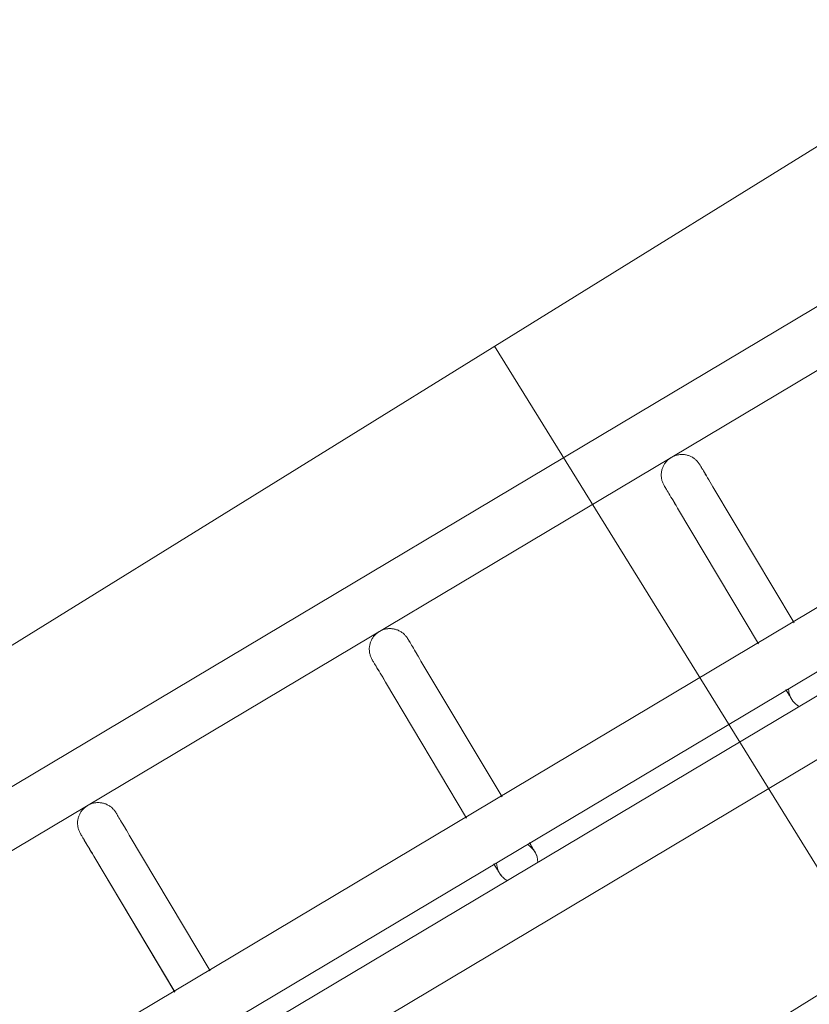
# Model space of a CAD drawing. Header units: metres. Extents: x 127444 to 127966, y 464485 to 464708.
# Tile 275 of 425: x 127922.831 to 127922.946, y 464649.316 to 464649.459. Entities that reach past the tile are written whole.
import ezdxf

# ---------------------------------------------------------------- set-up
doc = ezdxf.new("R2010")
doc.units = ezdxf.units.M
for name, color, linetype, lineweight in [('A-FLOR-HRAL', 11, 'Continuous', 9), ('B-WE-VH-VERHARDING_BETONSTRAATSTEEN-A-200', 8, 'Continuous', 9), ('S-BEAM', 12, 'Continuous', 9)]:
    doc.layers.add(name, color=color, linetype=linetype, lineweight=lineweight)

# ---------------------------------------------------------------- blocks, each defined once
blk = doc.blocks.new('34_22_B_BNP_Hekwerk_Integra_Schuin - Integra_Schuin_1000-4876941--2_00_00')
at = {"layer": 'A-FLOR-HRAL'}
for p, q in [((2736.98, 47.13), (-1956.09, 47.13)), ((-1956.09, 39.13), (2736.98, 39.13)), ((2736.97, 9.5), (-1956.09, 9.5)), ((-1956.09, 1.5), (2736.97, 1.5)), ((2736.97, -1.5), (-1956.09, -1.5)), ((-1956.09, -9.5), (2736.97, -9.5))]:
    blk.add_line(p, q, dxfattribs=at)
at = {"layer": 'S-BEAM'}
for p, q in [((-1594.06, 32.34), (-1594.06, 9.33)), ((-1594.06, 32.34), (-1594.06, 9.33)), ((-1594.06, 32.34), (-1594.06, 9.33)), ((-1594.06, 32.34), (-1594.06, 9.34)), ((-1588.06, 9.33), (-1588.06, 32.34)), ((-1588.06, 9.33), (-1588.06, 32.34)), ((-1588.06, 9.33), (-1588.06, 32.34)), ((-1588.06, 9.34), (-1588.06, 32.34)), ((-1544.66, 32.34), (-1544.66, 9.33)), ((-1544.66, 32.34), (-1544.66, 9.33)), ((-1544.66, 32.34), (-1544.66, 9.33)), ((-1544.66, 32.34), (-1544.66, 9.33)), ((-1538.66, 9.33), (-1538.66, 32.34)), ((-1538.66, 9.33), (-1538.66, 32.34)), ((-1538.66, 9.33), (-1538.66, 32.34)), ((-1538.66, 9.33), (-1538.66, 32.34)), ((-1495.22, 32.34), (-1495.22, 9.32)), ((-1495.22, 32.34), (-1495.22, 9.32)), ((-1495.22, 32.34), (-1495.22, 9.32)), ((-1495.22, 32.34), (-1495.22, 9.33)), ((-1489.22, 9.32), (-1489.22, 32.34)), ((-1489.22, 9.32), (-1489.22, 32.34)), ((-1489.22, 9.32), (-1489.22, 32.34)), ((-1489.22, 9.33), (-1489.22, 32.34))]:
    blk.add_line(p, q, dxfattribs=at)
at = {"layer": 'S-BEAM', "flags": 128}
for points in [[(-1594.06, 36.13), (-1594.06, 36.25), (-1594.05, 36.36), (-1594.04, 36.48), (-1594.02, 36.6), (-1594, 36.72), (-1593.97, 36.84), (-1593.94, 36.95), (-1593.91, 37.07), (-1593.87, 37.18), (-1593.82, 37.29), (-1593.77, 37.4), (-1593.72, 37.51), (-1593.66, 37.62), (-1593.6, 37.72), (-1593.53, 37.82), (-1593.47, 37.92), (-1593.39, 38.01), (-1593.31, 38.1), (-1593.23, 38.19), (-1593.15, 38.28), (-1593.06, 38.36), (-1592.97, 38.44), (-1592.88, 38.51), (-1592.78, 38.58), (-1592.68, 38.65), (-1592.58, 38.71), (-1592.47, 38.77), (-1592.37, 38.83), (-1592.26, 38.88), (-1592.15, 38.92), (-1592.03, 38.96), (-1591.92, 39), (-1591.8, 39.03), (-1591.69, 39.06), (-1591.57, 39.08), (-1591.45, 39.1), (-1591.33, 39.11), (-1591.21, 39.12), (-1591.09, 39.12), (-1590.97, 39.12), (-1590.85, 39.12), (-1590.73, 39.11), (-1590.61, 39.09), (-1590.49, 39.07), (-1590.38, 39.05), (-1590.26, 39.02), (-1590.15, 38.98), (-1590.03, 38.94), (-1589.92, 38.9), (-1589.81, 38.85), (-1589.7, 38.8), (-1589.6, 38.74), (-1589.49, 38.68), (-1589.39, 38.62), (-1589.29, 38.55), (-1589.2, 38.48), (-1589.11, 38.4), (-1589.02, 38.32), (-1588.93, 38.24), (-1588.85, 38.15), (-1588.77, 38.06), (-1588.69, 37.97), (-1588.62, 37.87), (-1588.55, 37.77), (-1588.49, 37.67), (-1588.43, 37.57), (-1588.37, 37.46), (-1588.32, 37.35), (-1588.27, 37.24), (-1588.23, 37.13), (-1588.19, 37.02), (-1588.16, 36.9), (-1588.13, 36.78), (-1588.11, 36.67), (-1588.09, 36.55), (-1588.07, 36.43), (-1588.06, 36.31), (-1588.06, 36.19), (-1588.06, 36.13)], [(-1594.02, 36.6), (-1594, 36.72), (-1593.97, 36.84), (-1593.94, 36.95), (-1593.91, 37.07), (-1593.87, 37.18), (-1593.82, 37.29), (-1593.77, 37.4), (-1593.72, 37.51), (-1593.66, 37.62), (-1593.6, 37.72), (-1593.53, 37.82), (-1593.47, 37.92), (-1593.39, 38.01), (-1593.31, 38.1), (-1593.23, 38.19), (-1593.15, 38.28), (-1593.06, 38.36), (-1592.97, 38.44), (-1592.88, 38.51), (-1592.78, 38.58), (-1592.68, 38.65), (-1592.58, 38.71), (-1592.47, 38.77), (-1592.37, 38.83), (-1592.26, 38.88), (-1592.15, 38.92), (-1592.03, 38.96), (-1591.92, 39), (-1591.8, 39.03), (-1591.69, 39.06), (-1591.57, 39.08), (-1591.45, 39.1), (-1591.33, 39.11), (-1591.21, 39.12), (-1591.09, 39.12), (-1590.97, 39.12), (-1590.85, 39.12), (-1590.73, 39.11), (-1590.61, 39.09), (-1590.49, 39.07), (-1590.38, 39.05), (-1590.26, 39.02), (-1590.15, 38.98), (-1590.03, 38.94), (-1589.92, 38.9), (-1589.81, 38.85), (-1589.7, 38.8), (-1589.6, 38.74), (-1589.49, 38.68), (-1589.39, 38.62), (-1589.29, 38.55), (-1589.2, 38.48), (-1589.11, 38.4), (-1589.02, 38.32), (-1588.93, 38.24), (-1588.85, 38.15), (-1588.77, 38.06), (-1588.69, 37.97), (-1588.62, 37.87), (-1588.55, 37.77), (-1588.49, 37.67), (-1588.43, 37.57), (-1588.37, 37.46), (-1588.32, 37.35), (-1588.27, 37.24), (-1588.23, 37.13), (-1588.19, 37.02), (-1588.16, 36.9), (-1588.13, 36.78), (-1588.11, 36.67), (-1588.09, 36.55), (-1588.07, 36.43), (-1588.06, 36.31), (-1588.06, 36.19), (-1588.06, 36.13)], [(-1544.66, 36.13), (-1544.66, 36.25), (-1544.65, 36.36), (-1544.64, 36.48), (-1544.62, 36.6), (-1544.6, 36.72), (-1544.57, 36.84), (-1544.54, 36.95), (-1544.51, 37.07), (-1544.47, 37.18), (-1544.42, 37.29), (-1544.37, 37.4), (-1544.32, 37.51), (-1544.26, 37.62), (-1544.2, 37.72), (-1544.14, 37.82), (-1544.07, 37.92), (-1543.99, 38.01), (-1543.91, 38.1), (-1543.83, 38.19), (-1543.75, 38.28), (-1543.66, 38.36), (-1543.57, 38.44), (-1543.48, 38.51), (-1543.38, 38.58), (-1543.28, 38.65), (-1543.18, 38.71), (-1543.07, 38.77), (-1542.97, 38.83), (-1542.86, 38.88), (-1542.75, 38.92), (-1542.63, 38.96), (-1542.52, 39), (-1542.4, 39.03), (-1542.29, 39.06), (-1542.17, 39.08), (-1542.05, 39.1), (-1541.93, 39.11), (-1541.81, 39.12), (-1541.69, 39.12), (-1541.57, 39.12), (-1541.45, 39.12), (-1541.33, 39.11), (-1541.21, 39.09), (-1541.1, 39.07), (-1540.98, 39.05), (-1540.86, 39.02), (-1540.75, 38.98), (-1540.63, 38.94), (-1540.52, 38.9), (-1540.41, 38.85), (-1540.3, 38.8), (-1540.2, 38.74), (-1540.09, 38.68), (-1539.99, 38.62), (-1539.89, 38.55), (-1539.8, 38.48), (-1539.71, 38.4), (-1539.62, 38.32), (-1539.53, 38.24), (-1539.45, 38.15), (-1539.37, 38.06), (-1539.29, 37.97), (-1539.22, 37.87), (-1539.15, 37.77), (-1539.09, 37.67), (-1539.03, 37.57), (-1538.97, 37.46), (-1538.92, 37.35), (-1538.88, 37.24), (-1538.83, 37.13), (-1538.79, 37.02), (-1538.76, 36.9), (-1538.73, 36.78), (-1538.71, 36.67), (-1538.69, 36.55), (-1538.67, 36.43), (-1538.66, 36.31), (-1538.66, 36.19), (-1538.66, 36.13)], [(-1544.62, 36.6), (-1544.6, 36.72), (-1544.57, 36.84), (-1544.54, 36.95), (-1544.51, 37.07), (-1544.47, 37.18), (-1544.42, 37.29), (-1544.37, 37.4), (-1544.32, 37.51), (-1544.26, 37.62), (-1544.2, 37.72), (-1544.14, 37.82), (-1544.07, 37.92), (-1543.99, 38.01), (-1543.91, 38.1), (-1543.83, 38.19), (-1543.75, 38.28), (-1543.66, 38.36), (-1543.57, 38.44), (-1543.48, 38.51), (-1543.38, 38.58), (-1543.28, 38.65), (-1543.18, 38.71), (-1543.07, 38.77), (-1542.97, 38.83), (-1542.86, 38.88), (-1542.75, 38.92), (-1542.63, 38.96), (-1542.52, 39), (-1542.4, 39.03), (-1542.29, 39.06), (-1542.17, 39.08), (-1542.05, 39.1), (-1541.93, 39.11), (-1541.81, 39.12), (-1541.69, 39.12), (-1541.57, 39.12), (-1541.45, 39.12), (-1541.33, 39.11), (-1541.21, 39.09), (-1541.1, 39.07), (-1540.98, 39.05), (-1540.86, 39.02), (-1540.75, 38.98), (-1540.63, 38.94), (-1540.52, 38.9), (-1540.41, 38.85), (-1540.3, 38.8), (-1540.2, 38.74), (-1540.09, 38.68), (-1539.99, 38.62), (-1539.89, 38.55), (-1539.8, 38.48), (-1539.71, 38.4), (-1539.62, 38.32), (-1539.53, 38.24), (-1539.45, 38.15), (-1539.37, 38.06), (-1539.29, 37.97), (-1539.22, 37.87), (-1539.15, 37.77), (-1539.09, 37.67), (-1539.03, 37.57), (-1538.97, 37.46), (-1538.92, 37.35), (-1538.88, 37.24), (-1538.83, 37.13), (-1538.79, 37.02), (-1538.76, 36.9), (-1538.73, 36.78), (-1538.71, 36.67), (-1538.69, 36.55), (-1538.67, 36.43), (-1538.66, 36.31), (-1538.66, 36.19), (-1538.66, 36.13)], [(-1495.22, 36.13), (-1495.22, 36.25), (-1495.21, 36.36), (-1495.2, 36.48), (-1495.18, 36.6), (-1495.16, 36.72), (-1495.13, 36.84), (-1495.1, 36.95), (-1495.07, 37.07), (-1495.03, 37.18), (-1494.98, 37.29), (-1494.93, 37.4), (-1494.88, 37.51), (-1494.82, 37.62), (-1494.76, 37.72), (-1494.7, 37.82), (-1494.63, 37.92), (-1494.55, 38.01), (-1494.48, 38.1), (-1494.4, 38.19), (-1494.31, 38.28), (-1494.22, 38.36), (-1494.13, 38.44), (-1494.04, 38.51), (-1493.94, 38.58), (-1493.84, 38.65), (-1493.74, 38.71), (-1493.63, 38.77), (-1493.53, 38.83), (-1493.42, 38.88), (-1493.31, 38.92), (-1493.2, 38.96), (-1493.08, 39), (-1492.97, 39.03), (-1492.85, 39.06), (-1492.73, 39.08), (-1492.61, 39.1), (-1492.49, 39.11), (-1492.37, 39.12), (-1492.25, 39.12), (-1492.13, 39.12), (-1492.01, 39.12), (-1491.89, 39.11), (-1491.77, 39.09), (-1491.66, 39.07), (-1491.54, 39.05), (-1491.42, 39.02), (-1491.31, 38.98), (-1491.19, 38.94), (-1491.08, 38.9), (-1490.97, 38.85), (-1490.86, 38.8), (-1490.76, 38.74), (-1490.65, 38.68), (-1490.55, 38.62), (-1490.46, 38.55), (-1490.36, 38.48), (-1490.27, 38.4), (-1490.18, 38.32), (-1490.09, 38.24), (-1490.01, 38.15), (-1489.93, 38.06), (-1489.85, 37.97), (-1489.78, 37.87), (-1489.71, 37.77), (-1489.65, 37.67), (-1489.59, 37.57), (-1489.53, 37.46), (-1489.48, 37.35), (-1489.44, 37.24), (-1489.39, 37.13), (-1489.36, 37.02), (-1489.32, 36.9), (-1489.29, 36.78), (-1489.27, 36.67), (-1489.25, 36.55), (-1489.24, 36.43), (-1489.23, 36.31), (-1489.22, 36.19), (-1489.22, 36.13)], [(-1495.18, 36.6), (-1495.16, 36.72), (-1495.13, 36.84), (-1495.1, 36.95), (-1495.07, 37.07), (-1495.03, 37.18), (-1494.98, 37.29), (-1494.93, 37.4), (-1494.88, 37.51), (-1494.82, 37.62), (-1494.76, 37.72), (-1494.7, 37.82), (-1494.63, 37.92), (-1494.55, 38.01), (-1494.48, 38.1), (-1494.4, 38.19), (-1494.31, 38.28), (-1494.22, 38.36), (-1494.13, 38.44), (-1494.04, 38.51), (-1493.94, 38.58), (-1493.84, 38.65), (-1493.74, 38.71), (-1493.63, 38.77), (-1493.53, 38.83), (-1493.42, 38.88), (-1493.31, 38.92), (-1493.2, 38.96), (-1493.08, 39), (-1492.97, 39.03), (-1492.85, 39.06), (-1492.73, 39.08), (-1492.61, 39.1), (-1492.49, 39.11), (-1492.37, 39.12), (-1492.25, 39.12), (-1492.13, 39.12), (-1492.01, 39.12), (-1491.89, 39.11), (-1491.77, 39.09), (-1491.66, 39.07), (-1491.54, 39.05), (-1491.42, 39.02), (-1491.31, 38.98), (-1491.19, 38.94), (-1491.08, 38.9), (-1490.97, 38.85), (-1490.86, 38.8), (-1490.76, 38.74), (-1490.65, 38.68), (-1490.55, 38.62), (-1490.46, 38.55), (-1490.36, 38.48), (-1490.27, 38.4), (-1490.18, 38.32), (-1490.09, 38.24), (-1490.01, 38.15), (-1489.93, 38.06), (-1489.85, 37.97), (-1489.78, 37.87), (-1489.71, 37.77), (-1489.65, 37.67), (-1489.59, 37.57), (-1489.53, 37.46), (-1489.48, 37.35), (-1489.44, 37.24), (-1489.39, 37.13), (-1489.36, 37.02), (-1489.32, 36.9), (-1489.29, 36.78), (-1489.27, 36.67), (-1489.25, 36.55), (-1489.24, 36.43), (-1489.23, 36.31), (-1489.22, 36.19), (-1489.22, 36.13)], [(-1594.06, 32.34), (-1594.06, 32.75), (-1594.06, 33.15), (-1594.06, 33.52), (-1594.06, 33.87), (-1594.06, 34.2), (-1594.06, 34.5), (-1594.06, 34.78), (-1594.06, 35.03), (-1594.06, 35.26), (-1594.06, 35.46), (-1594.06, 35.64), (-1594.06, 35.78), (-1594.06, 35.91), (-1594.06, 36), (-1594.06, 36.07), (-1594.06, 36.11), (-1594.06, 36.13)], [(-1594.06, 36.13), (-1594.06, 36.11), (-1594.06, 36.07), (-1594.06, 36), (-1594.06, 35.91), (-1594.06, 35.79), (-1594.06, 35.64), (-1594.06, 35.46), (-1594.06, 35.26), (-1594.06, 35.04), (-1594.06, 34.78), (-1594.06, 34.51), (-1594.06, 34.2), (-1594.06, 33.88), (-1594.06, 33.53), (-1594.06, 33.16), (-1594.06, 32.76), (-1594.06, 32.34), (-1594.06, 32.34)], [(-1588.06, 32.34), (-1588.06, 32.75), (-1588.06, 33.15), (-1588.06, 33.52), (-1588.06, 33.87), (-1588.06, 34.2), (-1588.06, 34.5), (-1588.06, 34.78), (-1588.06, 35.03), (-1588.06, 35.26), (-1588.06, 35.46), (-1588.06, 35.64), (-1588.06, 35.78), (-1588.06, 35.91), (-1588.06, 36), (-1588.06, 36.07), (-1588.06, 36.11), (-1588.06, 36.13)], [(-1588.06, 36.13), (-1588.06, 36.11), (-1588.06, 36.07), (-1588.06, 36), (-1588.06, 35.91), (-1588.06, 35.79), (-1588.06, 35.64), (-1588.06, 35.46), (-1588.06, 35.26), (-1588.06, 35.04), (-1588.06, 34.78), (-1588.06, 34.51), (-1588.06, 34.2), (-1588.06, 33.88), (-1588.06, 33.53), (-1588.06, 33.16), (-1588.06, 32.76), (-1588.06, 32.34), (-1588.06, 32.34)], [(-1588.06, 33.52), (-1588.06, 33.87), (-1588.06, 34.2), (-1588.06, 34.5), (-1588.06, 34.78), (-1588.06, 35.03), (-1588.06, 35.26), (-1588.06, 35.46), (-1588.06, 35.64), (-1588.06, 35.78), (-1588.06, 35.91), (-1588.06, 36), (-1588.06, 36.07), (-1588.06, 36.11), (-1588.06, 36.13)], [(-1588.06, 36.13), (-1588.06, 36.11), (-1588.06, 36.07), (-1588.06, 36), (-1588.06, 35.91), (-1588.06, 35.79), (-1588.06, 35.64), (-1588.06, 35.46), (-1588.06, 35.26), (-1588.06, 35.04), (-1588.06, 34.78), (-1588.06, 34.51), (-1588.06, 34.2), (-1588.06, 33.88), (-1588.06, 33.53)], [(-1544.66, 32.34), (-1544.66, 32.75), (-1544.66, 33.15), (-1544.66, 33.52), (-1544.66, 33.87), (-1544.66, 34.2), (-1544.66, 34.5), (-1544.66, 34.78), (-1544.66, 35.03), (-1544.66, 35.26), (-1544.66, 35.46), (-1544.66, 35.64), (-1544.66, 35.78), (-1544.66, 35.91), (-1544.66, 36), (-1544.66, 36.07), (-1544.66, 36.11), (-1544.66, 36.13)], [(-1544.66, 36.13), (-1544.66, 36.11), (-1544.66, 36.07), (-1544.66, 36), (-1544.66, 35.91), (-1544.66, 35.79), (-1544.66, 35.64), (-1544.66, 35.46), (-1544.66, 35.26), (-1544.66, 35.04), (-1544.66, 34.78), (-1544.66, 34.51), (-1544.66, 34.2), (-1544.66, 33.88), (-1544.66, 33.53), (-1544.66, 33.16), (-1544.66, 32.76), (-1544.66, 32.34), (-1544.66, 32.34)], [(-1538.66, 32.34), (-1538.66, 32.75), (-1538.66, 33.15), (-1538.66, 33.52), (-1538.66, 33.87), (-1538.66, 34.2), (-1538.66, 34.5), (-1538.66, 34.78), (-1538.66, 35.03), (-1538.66, 35.26), (-1538.66, 35.46), (-1538.66, 35.64), (-1538.66, 35.78), (-1538.66, 35.91), (-1538.66, 36), (-1538.66, 36.07), (-1538.66, 36.11), (-1538.66, 36.13)], [(-1538.66, 36.13), (-1538.66, 36.11), (-1538.66, 36.07), (-1538.66, 36), (-1538.66, 35.91), (-1538.66, 35.79), (-1538.66, 35.64), (-1538.66, 35.46), (-1538.66, 35.26), (-1538.66, 35.04), (-1538.66, 34.78), (-1538.66, 34.51), (-1538.66, 34.2), (-1538.66, 33.88), (-1538.66, 33.53), (-1538.66, 33.16), (-1538.66, 32.76), (-1538.66, 32.34), (-1538.66, 32.34)], [(-1538.66, 33.52), (-1538.66, 33.87), (-1538.66, 34.2), (-1538.66, 34.5), (-1538.66, 34.78), (-1538.66, 35.03), (-1538.66, 35.26), (-1538.66, 35.46), (-1538.66, 35.64), (-1538.66, 35.78), (-1538.66, 35.91), (-1538.66, 36), (-1538.66, 36.07), (-1538.66, 36.11), (-1538.66, 36.13)], [(-1538.66, 36.13), (-1538.66, 36.11), (-1538.66, 36.07), (-1538.66, 36), (-1538.66, 35.91), (-1538.66, 35.79), (-1538.66, 35.64), (-1538.66, 35.46), (-1538.66, 35.26), (-1538.66, 35.04), (-1538.66, 34.78), (-1538.66, 34.51), (-1538.66, 34.2), (-1538.66, 33.88), (-1538.66, 33.53)], [(-1495.22, 32.34), (-1495.22, 32.75), (-1495.22, 33.15), (-1495.22, 33.52), (-1495.22, 33.87), (-1495.22, 34.2), (-1495.22, 34.5), (-1495.22, 34.78), (-1495.22, 35.03), (-1495.22, 35.26), (-1495.22, 35.46), (-1495.22, 35.64), (-1495.22, 35.78), (-1495.22, 35.91), (-1495.22, 36), (-1495.22, 36.07), (-1495.22, 36.11), (-1495.22, 36.13)], [(-1495.22, 36.13), (-1495.22, 36.11), (-1495.22, 36.07), (-1495.22, 36), (-1495.22, 35.91), (-1495.22, 35.79), (-1495.22, 35.64), (-1495.22, 35.46), (-1495.22, 35.26), (-1495.22, 35.04), (-1495.22, 34.78), (-1495.22, 34.51), (-1495.22, 34.2), (-1495.22, 33.88), (-1495.22, 33.53), (-1495.22, 33.16), (-1495.22, 32.76), (-1495.22, 32.34), (-1495.22, 32.34)], [(-1489.22, 32.34), (-1489.22, 32.75), (-1489.22, 33.15), (-1489.22, 33.52), (-1489.22, 33.87), (-1489.22, 34.2), (-1489.22, 34.5), (-1489.22, 34.78), (-1489.22, 35.03), (-1489.22, 35.26), (-1489.22, 35.46), (-1489.22, 35.64), (-1489.22, 35.78), (-1489.22, 35.91), (-1489.22, 36), (-1489.22, 36.07), (-1489.22, 36.11), (-1489.22, 36.13)], [(-1489.22, 36.13), (-1489.22, 36.11), (-1489.22, 36.07), (-1489.22, 36), (-1489.22, 35.91), (-1489.22, 35.79), (-1489.22, 35.64), (-1489.22, 35.46), (-1489.22, 35.26), (-1489.22, 35.04), (-1489.22, 34.78), (-1489.22, 34.51), (-1489.22, 34.2), (-1489.22, 33.88), (-1489.22, 33.53), (-1489.22, 33.16), (-1489.22, 32.76), (-1489.22, 32.34), (-1489.22, 32.34)], [(-1489.22, 33.52), (-1489.22, 33.87), (-1489.22, 34.2), (-1489.22, 34.5), (-1489.22, 34.78), (-1489.22, 35.03), (-1489.22, 35.26), (-1489.22, 35.46), (-1489.22, 35.64), (-1489.22, 35.78), (-1489.22, 35.91), (-1489.22, 36), (-1489.22, 36.07), (-1489.22, 36.11), (-1489.22, 36.13)], [(-1489.22, 36.13), (-1489.22, 36.11), (-1489.22, 36.07), (-1489.22, 36), (-1489.22, 35.91), (-1489.22, 35.79), (-1489.22, 35.64), (-1489.22, 35.46), (-1489.22, 35.26), (-1489.22, 35.04), (-1489.22, 34.78), (-1489.22, 34.51), (-1489.22, 34.2), (-1489.22, 33.88), (-1489.22, 33.53)], [(-1594.06, 32.34), (-1594.06, 32.75), (-1594.06, 33.15), (-1594.06, 33.52), (-1594.06, 33.87), (-1594.06, 34.2)], [(-1594.06, 34.2), (-1594.06, 33.88), (-1594.06, 33.53), (-1594.06, 33.16), (-1594.06, 32.76), (-1594.06, 32.34), (-1594.06, 32.34)], [(-1544.66, 32.34), (-1544.66, 32.75), (-1544.66, 33.15), (-1544.66, 33.52), (-1544.66, 33.87), (-1544.66, 34.2)], [(-1544.66, 34.2), (-1544.66, 33.88), (-1544.66, 33.53), (-1544.66, 33.16), (-1544.66, 32.76), (-1544.66, 32.34), (-1544.66, 32.34)], [(-1495.22, 32.34), (-1495.22, 32.75), (-1495.22, 33.15), (-1495.22, 33.52), (-1495.22, 33.87), (-1495.22, 34.2)], [(-1495.22, 34.2), (-1495.22, 33.88), (-1495.22, 33.53), (-1495.22, 33.16), (-1495.22, 32.76), (-1495.22, 32.34), (-1495.22, 32.34)], [(-1544.66, 1.58), (-1544.66, 1.38), (-1544.66, 1.19), (-1544.66, 1.02), (-1544.66, 0.86), (-1544.66, 0.71), (-1544.66, 0.58), (-1544.66, 0.46), (-1544.66, 0.35), (-1544.66, 0.26), (-1544.66, 0.18), (-1544.66, 0.12), (-1544.66, 0.07), (-1544.66, 0.03), (-1544.66, 0.01), (-1544.66, 0)], [(-1544.66, 1.58), (-1544.66, 1.38), (-1544.66, 1.19), (-1544.66, 1.02), (-1544.66, 0.86), (-1544.66, 0.71), (-1544.66, 0.58), (-1544.66, 0.46), (-1544.66, 0.35), (-1544.66, 0.26), (-1544.66, 0.18), (-1544.66, 0.12), (-1544.66, 0.07), (-1544.66, 0.03), (-1544.66, 0.01), (-1544.66, 0)], [(-1544.66, 0), (-1544.66, 0.01), (-1544.66, 0.03), (-1544.66, 0.06), (-1544.66, 0.11), (-1544.66, 0.18), (-1544.66, 0.26), (-1544.66, 0.35), (-1544.66, 0.46), (-1544.66, 0.58), (-1544.66, 0.71), (-1544.66, 0.86), (-1544.66, 1.02), (-1544.66, 1.19), (-1544.66, 1.37), (-1544.66, 1.57)], [(-1544.66, 0), (-1544.66, 0.01), (-1544.66, 0.03), (-1544.66, 0.06), (-1544.66, 0.11), (-1544.66, 0.18), (-1544.66, 0.26), (-1544.66, 0.35), (-1544.66, 0.46), (-1544.66, 0.58), (-1544.66, 0.71), (-1544.66, 0.86), (-1544.66, 1.02), (-1544.66, 1.19), (-1544.66, 1.37), (-1544.66, 1.57)], [(-1538.66, 1.58), (-1538.66, 1.38), (-1538.66, 1.19), (-1538.66, 1.02), (-1538.66, 0.86), (-1538.66, 0.71), (-1538.66, 0.58), (-1538.66, 0.46), (-1538.66, 0.35), (-1538.66, 0.26), (-1538.66, 0.18), (-1538.66, 0.12), (-1538.66, 0.07), (-1538.66, 0.03), (-1538.66, 0.01), (-1538.66, 0)], [(-1538.66, 1.58), (-1538.66, 1.38), (-1538.66, 1.19), (-1538.66, 1.02), (-1538.66, 0.86), (-1538.66, 0.71), (-1538.66, 0.58), (-1538.66, 0.46), (-1538.66, 0.35), (-1538.66, 0.26), (-1538.66, 0.18), (-1538.66, 0.12), (-1538.66, 0.07), (-1538.66, 0.03), (-1538.66, 0.01), (-1538.66, 0)], [(-1538.66, 0), (-1538.66, 0.01), (-1538.66, 0.03), (-1538.66, 0.06), (-1538.66, 0.11), (-1538.66, 0.18), (-1538.66, 0.26), (-1538.66, 0.35), (-1538.66, 0.46), (-1538.66, 0.58), (-1538.66, 0.71), (-1538.66, 0.86), (-1538.66, 1.02), (-1538.66, 1.19), (-1538.66, 1.37), (-1538.66, 1.57)], [(-1538.66, 0), (-1538.66, 0.01), (-1538.66, 0.03), (-1538.66, 0.06), (-1538.66, 0.11), (-1538.66, 0.18), (-1538.66, 0.26), (-1538.66, 0.35), (-1538.66, 0.46), (-1538.66, 0.58), (-1538.66, 0.71), (-1538.66, 0.86), (-1538.66, 1.02), (-1538.66, 1.19), (-1538.66, 1.37), (-1538.66, 1.57)], [(-1495.22, 1.58), (-1495.22, 1.38), (-1495.22, 1.19), (-1495.22, 1.02), (-1495.22, 0.86), (-1495.22, 0.71), (-1495.22, 0.58), (-1495.22, 0.46), (-1495.22, 0.35), (-1495.22, 0.26), (-1495.22, 0.18), (-1495.22, 0.12), (-1495.22, 0.07), (-1495.22, 0.03), (-1495.22, 0.01), (-1495.22, 0)], [(-1495.22, 1.58), (-1495.22, 1.38), (-1495.22, 1.19), (-1495.22, 1.02), (-1495.22, 0.86), (-1495.22, 0.71), (-1495.22, 0.58), (-1495.22, 0.46), (-1495.22, 0.35), (-1495.22, 0.26), (-1495.22, 0.18), (-1495.22, 0.12), (-1495.22, 0.07), (-1495.22, 0.03), (-1495.22, 0.01), (-1495.22, 0)], [(-1495.22, 0), (-1495.22, 0.01), (-1495.22, 0.03), (-1495.22, 0.06), (-1495.22, 0.11), (-1495.22, 0.18), (-1495.22, 0.26), (-1495.22, 0.35), (-1495.22, 0.46), (-1495.22, 0.58), (-1495.22, 0.71), (-1495.22, 0.86), (-1495.22, 1.02), (-1495.22, 1.19), (-1495.22, 1.37), (-1495.22, 1.57)], [(-1495.22, 0), (-1495.22, 0.01), (-1495.22, 0.03), (-1495.22, 0.06), (-1495.22, 0.11), (-1495.22, 0.18), (-1495.22, 0.26), (-1495.22, 0.35), (-1495.22, 0.46), (-1495.22, 0.58), (-1495.22, 0.71), (-1495.22, 0.86), (-1495.22, 1.02), (-1495.22, 1.19), (-1495.22, 1.37), (-1495.22, 1.57)], [(-1544.61, -0.54), (-1544.63, -0.42), (-1544.64, -0.3), (-1544.65, -0.18), (-1544.66, -0.06), (-1544.66, 0)], [(-1544.61, -0.54), (-1544.63, -0.42), (-1544.64, -0.3), (-1544.65, -0.18), (-1544.66, -0.06), (-1544.66, 0)], [(-1538.66, 0), (-1538.66, -0.12), (-1538.67, -0.24), (-1538.68, -0.36), (-1538.7, -0.48), (-1538.72, -0.6)], [(-1538.66, 0), (-1538.66, -0.12), (-1538.67, -0.24), (-1538.68, -0.36), (-1538.7, -0.48), (-1538.72, -0.6)], [(-1495.17, -0.54), (-1495.19, -0.42), (-1495.21, -0.3), (-1495.21, -0.18), (-1495.22, -0.06), (-1495.22, 0)], [(-1495.17, -0.54), (-1495.19, -0.42), (-1495.21, -0.3), (-1495.21, -0.18), (-1495.22, -0.06), (-1495.22, 0)], [(-1544.23, -1.55), (-1544.29, -1.44), (-1544.35, -1.34), (-1544.4, -1.23)], [(-1544.23, -1.55), (-1544.29, -1.44), (-1544.35, -1.34), (-1544.4, -1.23)], [(-1494.79, -1.55), (-1494.85, -1.44), (-1494.91, -1.34), (-1494.96, -1.23)], [(-1494.79, -1.55), (-1494.85, -1.44), (-1494.91, -1.34), (-1494.96, -1.23)]]:
    blk.add_lwpolyline(points, dxfattribs=at)
at = {"layer": 'S-BEAM'}
for centre, start, end in [((-1541.66, 0), 150, 180), ((-1541.66, 0), 0, 30), ((-1492.22, 0), 150, 180), ((-1541.66, 0), 165, 180), ((-1541.66, 0), 180, 210), ((-1541.66, 0), 180, 195), ((-1541.66, 0), 330, 0), ((-1541.66, 0), 0, 15), ((-1541.66, 0), 345, 0), ((-1492.22, 0), 165, 180), ((-1492.22, 0), 180, 210), ((-1492.22, 0), 180, 195)]:
    blk.add_arc(centre, 3, start, end, dxfattribs=at)

msp = doc.modelspace()

# ---------------------------------------------------------------- hatches: boundary and pattern name
at = {"layer": 'B-WE-VH-VERHARDING_BETONSTRAATSTEEN-A-200'}
h = msp.add_hatch(dxfattribs=at)
h.set_pattern_fill('AVH-BSS_KEIFORMAAT_ELLEBOOG-SO', color=256, angle=1, pattern_type=2)
h.set_pattern_definition([(31.81611, (127908.58607, 464613.06392), (0.03386772, 0.14457862), [0.315, -0.105]), (301.81611, (127908.47536, 464613.24236), (0.03386772, 0.14457862), [0.315, -0.105])])
h.paths.add_polyline_path([(127940.57923, 464651.66311), (127937.65926, 464649.92134), (127938.01786, 464649.32017), (127940.93783, 464651.06194)], flags=16)
h.paths.add_polyline_path([(127944.2228, 464653.02142), (127943.8642, 464653.62259), (127940.94423, 464651.88083), (127941.30283, 464651.27966)], flags=16)
edge = h.paths.add_edge_path(flags=16)
edge.add_arc((127917.88105, 464700.47107), 0.4, 30.8149, 210.8149)
edge.add_line((127917.53752, 464700.26616), (127921.37951, 464693.82496))
edge.add_arc((127921.72304, 464694.02987), 0.4, 210.8149, 390.8149)
edge.add_line((127922.06657, 464694.23477), (127918.22458, 464700.67597))
edge = h.paths.add_edge_path()
edge.add_line((127929.24995, 464697.53579), (127928.80329, 464697.26935))
edge.add_line((127928.80329, 464697.26935), (127928.62665, 464697.56548))
edge.add_line((127928.62665, 464697.56548), (127924.41416, 464695.05272))
edge.add_line((127924.41416, 464695.05272), (127919.91876, 464702.589))
edge.add_arc((127922.49521, 464704.12585), 3, 146.6578, 210.81611, ccw=False)
edge.add_line((127919.989, 464705.77476), (127913.63025, 464701.98178))
edge.add_arc((127913.33915, 464701.57526), 0.5, 30.8162, 54.3942, ccw=False)
edge.add_line((127913.76856, 464701.8314), (127919.60859, 464692.04091))
edge.add_arc((127919.17411, 464691.7839), 0.50481, -52.9525, 30.6058, ccw=False)
edge.add_line((127919.47824, 464691.381), (127915.65218, 464689.09885))
edge.add_line((127915.65218, 464689.09885), (127916.2004, 464688.17979))
edge.add_line((127916.2004, 464688.17979), (127915.59923, 464687.82119))
edge.add_line((127915.59923, 464687.82119), (127915.05101, 464688.74026))
edge.add_line((127915.05101, 464688.74026), (127913.20424, 464687.63872))
edge.add_line((127913.20424, 464687.63872), (127914.89256, 464684.76207))
edge.add_line((127914.89256, 464684.76207), (127915.59184, 464684.79392))
edge.add_line((127915.59184, 464684.79392), (127915.63332, 464683.88302))
edge.add_line((127915.63332, 464683.88302), (127917.341, 464684.90122))
edge.add_line((127917.341, 464684.90122), (127916.77749, 464685.84591))
edge.add_line((127916.77749, 464685.84591), (127917.37866, 464686.20451))
edge.add_line((127917.37866, 464686.20451), (127918.50568, 464684.31512))
edge.add_line((127918.50568, 464684.31512), (127917.90451, 464683.95652))
edge.add_line((127917.90451, 464683.95652), (127919.08277, 464681.98124))
edge.add_line((127919.08277, 464681.98124), (127919.68394, 464682.33984))
edge.add_line((127919.68394, 464682.33984), (127921.4257, 464679.41987))
edge.add_line((127921.4257, 464679.41987), (127920.82453, 464679.06127))
edge.add_line((127920.82453, 464679.06127), (127922.00279, 464677.08599))
edge.add_line((127922.00279, 464677.08599), (127922.60396, 464677.44459))
edge.add_line((127922.60396, 464677.44459), (127923.73098, 464675.5552))
edge.add_line((127923.73098, 464675.5552), (127923.12981, 464675.1966))
edge.add_line((127923.12981, 464675.1966), (127924.61544, 464672.70603))
edge.add_line((127924.61544, 464672.70603), (127925.21661, 464673.06463))
edge.add_line((127925.21661, 464673.06463), (127926.34363, 464671.17523))
edge.add_line((127926.34363, 464671.17523), (127927.82926, 464668.68467))
edge.add_line((127927.82926, 464668.68467), (127928.95628, 464666.79527))
edge.add_line((127928.95628, 464666.79527), (127930.44191, 464664.30471))
edge.add_line((127930.44191, 464664.30471), (127931.56893, 464662.41531))
edge.add_line((127931.56893, 464662.41531), (127930.96776, 464662.05671))
edge.add_line((127930.96776, 464662.05671), (127932.45339, 464659.56615))
edge.add_line((127932.45339, 464659.56615), (127933.05456, 464659.92475))
edge.add_line((127933.05456, 464659.92475), (127934.18159, 464658.03535))
edge.add_line((127934.18159, 464658.03535), (127933.58041, 464657.67675))
edge.add_line((127933.58041, 464657.67675), (127933.90059, 464657.13999))
edge.add_line((127933.90059, 464657.13999), (127935.47222, 464658.07747))
edge.add_line((127935.47222, 464658.07747), (127936.59925, 464656.18808))
edge.add_line((127936.59925, 464656.18808), (127934.70986, 464655.06105))
edge.add_line((127934.70986, 464655.06105), (127933.96704, 464656.30634))
edge.add_line((127933.96704, 464656.30634), (127931.26177, 464654.69264))
edge.add_line((127931.26177, 464654.69264), (127931.62037, 464654.09147))
edge.add_line((127931.62037, 464654.09147), (127931.0192, 464653.73287))
edge.add_line((127931.0192, 464653.73287), (127930.66068, 464654.33409))
edge.add_line((127930.66068, 464654.33409), (127926.95213, 464652.12194))
edge.add_line((127926.95213, 464652.12194), (127930.18506, 464645.46298))
edge.add_line((127930.18506, 464645.46298), (127936.19927, 464649.05046))
edge.add_line((127936.19927, 464649.05046), (127936.55787, 464648.44929))
edge.add_line((127936.55787, 464648.44929), (127921.0133, 464639.17694))
edge.add_line((127921.0133, 464639.17694), (127920.84681, 464639.45605))
edge.add_line((127920.84681, 464639.45605), (127918.35625, 464637.97043))
edge.add_line((127918.35625, 464637.97043), (127918.90695, 464637.0472))
edge.add_line((127918.90695, 464637.0472), (127917.01756, 464635.92018))
edge.add_line((127917.01756, 464635.92018), (127916.46685, 464636.8434))
edge.add_line((127916.46685, 464636.8434), (127913.97628, 464635.35778))
edge.add_line((127913.97628, 464635.35778), (127914.14278, 464635.07866))
edge.add_line((127914.14278, 464635.07866), (127912.25338, 464633.95164))
edge.add_line((127912.25338, 464633.95164), (127915.11458, 464629.155))
edge.add_line((127915.11458, 464629.155), (127902.72187, 464621.76273))
edge.add_line((127902.72187, 464621.76273), (127903.5901, 464620.30719))
edge.add_line((127903.5901, 464620.30719), (127904.08821, 464620.60432))
edge.add_line((127904.08821, 464620.60432), (127904.44681, 464620.00315))
edge.add_line((127904.44681, 464620.00315), (127903.9487, 464619.70602))
edge.add_line((127903.9487, 464619.70602), (127905.69046, 464616.78605))
edge.add_line((127905.69046, 464616.78605), (127906.18858, 464617.08317))
edge.add_line((127906.18858, 464617.08317), (127906.54718, 464616.482))
edge.add_line((127906.54718, 464616.482), (127906.04906, 464616.18488))
edge.add_line((127906.04906, 464616.18488), (127907.79083, 464613.2649))
edge.add_line((127907.79083, 464613.2649), (127908.28894, 464613.56203))
edge.add_line((127908.28894, 464613.56203), (127908.58607, 464613.06392))
edge.add_line((127908.58607, 464613.06392), (127911.67781, 464614.90814))
edge.add_line((127911.67781, 464614.90814), (127911.38068, 464615.40625))
edge.add_line((127911.38068, 464615.40625), (127922.07294, 464621.78419))
edge.add_line((127922.07294, 464621.78419), (127922.37006, 464621.28608))
edge.add_line((127922.37006, 464621.28608), (127924.86063, 464622.7717))
edge.add_line((127924.86063, 464622.7717), (127924.5635, 464623.26982))
edge.add_line((127924.5635, 464623.26982), (127926.4529, 464624.39684))
edge.add_line((127926.4529, 464624.39684), (127926.75002, 464623.89873))
edge.add_line((127926.75002, 464623.89873), (127929.24059, 464625.38436))
edge.add_line((127929.24059, 464625.38436), (127928.94347, 464625.88247))
edge.add_line((127928.94347, 464625.88247), (127930.83286, 464627.00949))
edge.add_line((127930.83286, 464627.00949), (127931.12999, 464626.51138))
edge.add_line((127931.12999, 464626.51138), (127933.62055, 464627.99701))
edge.add_line((127933.62055, 464627.99701), (127933.32343, 464628.49512))
edge.add_line((127933.32343, 464628.49512), (127935.21282, 464629.62214))
edge.add_line((127935.21282, 464629.62214), (127935.50995, 464629.12403))
edge.add_line((127935.50995, 464629.12403), (127938.00051, 464630.60966))
edge.add_line((127938.00051, 464630.60966), (127937.96978, 464630.66119))
edge.add_line((127937.96978, 464630.66119), (127938.61389, 464631.0454))
edge.add_line((127938.61389, 464631.0454), (127938.3475, 464631.49198))
edge.add_line((127938.3475, 464631.49198), (127938.94867, 464631.85058))
edge.add_line((127938.94867, 464631.85058), (127939.21506, 464631.404))
edge.add_line((127939.21506, 464631.404), (127942.99385, 464633.65805))
edge.add_line((127942.99385, 464633.65805), (127942.72746, 464634.10463))
edge.add_line((127942.72746, 464634.10463), (127943.32863, 464634.46323))
edge.add_line((127943.32863, 464634.46323), (127943.59502, 464634.01665))
edge.add_line((127943.59502, 464634.01665), (127947.37381, 464636.2707))
edge.add_line((127947.37381, 464636.2707), (127947.10742, 464636.71728))
edge.add_line((127947.10742, 464636.71728), (127947.70859, 464637.07588))
edge.add_line((127947.70859, 464637.07588), (127947.97498, 464636.6293))
edge.add_line((127947.97498, 464636.6293), (127951.75377, 464638.88335))
edge.add_line((127951.75377, 464638.88335), (127951.48738, 464639.32993))
edge.add_line((127951.48738, 464639.32993), (127952.08855, 464639.68853))
edge.add_line((127952.08855, 464639.68853), (127952.35494, 464639.24195))
edge.add_line((127952.35494, 464639.24195), (127956.13373, 464641.496))
edge.add_line((127956.13373, 464641.496), (127955.86734, 464641.94258))
edge.add_line((127955.86734, 464641.94258), (127956.46851, 464642.30118))
edge.add_line((127956.46851, 464642.30118), (127956.7349, 464641.8546))
edge.add_line((127956.7349, 464641.8546), (127960.51369, 464644.10865))
edge.add_line((127960.51369, 464644.10865), (127960.2473, 464644.55523))
edge.add_line((127960.2473, 464644.55523), (127960.69389, 464644.82162))
edge.add_line((127960.69389, 464644.82162), (127959.27999, 464647.19196))
edge.add_line((127959.27999, 464647.19196), (127958.8334, 464646.92557))
edge.add_line((127958.8334, 464646.92557), (127958.47477, 464647.52678))
edge.add_line((127958.47477, 464647.52678), (127958.92142, 464647.79309))
edge.add_line((127958.92142, 464647.79309), (127958.87527, 464647.87041))
edge.add_line((127958.87527, 464647.87041), (127958.83663, 464647.84737))
edge.add_line((127958.83663, 464647.84737), (127958.29873, 464648.74912))
edge.add_line((127958.29873, 464648.74912), (127958.3374, 464648.77219))
edge.add_line((127958.3374, 464648.77219), (127958.29125, 464648.84946))
edge.add_line((127958.29125, 464648.84946), (127957.84469, 464648.58308))
edge.add_line((127957.84469, 464648.58308), (127957.48609, 464649.18425))
edge.add_line((127957.48609, 464649.18425), (127957.93268, 464649.45064))
edge.add_line((127957.93268, 464649.45064), (127955.52494, 464653.48708))
edge.add_line((127955.52494, 464653.48708), (127955.07836, 464653.22069))
edge.add_line((127955.07836, 464653.22069), (127954.71976, 464653.82186))
edge.add_line((127954.71976, 464653.82186), (127955.16635, 464654.08825))
edge.add_line((127955.16635, 464654.08825), (127952.76374, 464658.1161))
edge.add_line((127952.76374, 464658.1161), (127952.31714, 464657.8497))
edge.add_line((127952.31714, 464657.8497), (127951.95854, 464658.45088))
edge.add_line((127951.95854, 464658.45088), (127952.40514, 464658.71727))
edge.add_line((127952.40514, 464658.71727), (127950.1511, 464662.49607))
edge.add_line((127950.1511, 464662.49607), (127949.70449, 464662.22967))
edge.add_line((127949.70449, 464662.22967), (127949.34589, 464662.83084))
edge.add_line((127949.34589, 464662.83084), (127949.79248, 464663.09722))
edge.add_line((127949.79248, 464663.09722), (127947.53848, 464666.87604))
edge.add_line((127947.53848, 464666.87604), (127947.09184, 464666.60963))
edge.add_line((127947.09184, 464666.60963), (127946.73324, 464667.2108))
edge.add_line((127946.73324, 464667.2108), (127947.17983, 464667.47719))
edge.add_line((127947.17983, 464667.47719), (127944.92584, 464671.25601))
edge.add_line((127944.92584, 464671.25601), (127944.47919, 464670.98959))
edge.add_line((127944.47919, 464670.98959), (127944.12059, 464671.59076))
edge.add_line((127944.12059, 464671.59076), (127944.56722, 464671.85717))
edge.add_line((127944.56722, 464671.85717), (127942.31317, 464675.63596))
edge.add_line((127942.31317, 464675.63596), (127941.86654, 464675.36955))
edge.add_line((127941.86654, 464675.36955), (127941.50794, 464675.97072))
edge.add_line((127941.50794, 464675.97072), (127941.9546, 464676.23715))
edge.add_line((127941.9546, 464676.23715), (127939.7005, 464680.01591))
edge.add_line((127939.7005, 464680.01591), (127939.25413, 464679.74965))
edge.add_line((127939.25413, 464679.74965), (127938.89514, 464680.35059))
edge.add_line((127938.89514, 464680.35059), (127939.34202, 464680.61716))
edge.add_line((127939.34202, 464680.61716), (127937.08788, 464684.39589))
edge.add_line((127937.08788, 464684.39589), (127936.64124, 464684.12947))
edge.add_line((127936.64124, 464684.12947), (127936.28264, 464684.73064))
edge.add_line((127936.28264, 464684.73064), (127936.7293, 464684.99708))
edge.add_line((127936.7293, 464684.99708), (127934.47522, 464688.77585))
edge.add_line((127934.47522, 464688.77585), (127934.02859, 464688.50943))
edge.add_line((127934.02859, 464688.50943), (127933.66999, 464689.1106))
edge.add_line((127933.66999, 464689.1106), (127934.11664, 464689.37703))
edge.add_line((127934.11664, 464689.37703), (127931.8626, 464693.15582))
edge.add_line((127931.8626, 464693.15582), (127931.41594, 464692.88939))
edge.add_line((127931.41594, 464692.88939), (127931.05734, 464693.49056))
edge.add_line((127931.05734, 464693.49056), (127931.504, 464693.75699))
edge.add_line((127931.504, 464693.75699), (127929.24995, 464697.53579))
h.paths.add_polyline_path([(127958.14957, 464648.76494), (127958.25263, 464648.82642), (127958.88274, 464647.77007), (127958.77968, 464647.7086)], flags=17)
h = msp.add_hatch(dxfattribs=at)
h.set_pattern_fill('AVH-BSS_KEIFORMAAT_ELLEBOOG-SO', color=256, angle=1, pattern_type=2)
h.set_pattern_definition([(1, (2e-09, 52.72539), (0.103151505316, 0.106816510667), [0.315, -0.105]), (271, (-0.00367, 52.93536), (0.103151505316, 0.106816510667), [0.315, -0.105])])
h.paths.add_polyline_path([(127936.64375, 464648.50051), (127936.28515, 464649.10169), (127925.97936, 464642.95427), (127922.55986, 464648.68687), (127922.86045, 464648.86617), (127922.50185, 464649.46734), (127917.3531, 464646.39611), (127917.30336, 464647.21519), (127916.60409, 464647.18334), (127916.70418, 464644.98562), (127917.40346, 464645.01746), (127917.37714, 464645.59537), (127918.05108, 464645.99738), (127921.47058, 464640.26478), (127920.6547, 464639.77811), (127921.0133, 464639.17694)], flags=17)
h.paths.add_polyline_path([(127906.47784, 464630.50653), (127906.11925, 464631.1077), (127904.22985, 464629.98067), (127904.58845, 464629.3795)], flags=16)
h.paths.add_polyline_path([(127914.14278, 464635.07866), (127913.78418, 464635.67983), (127911.89478, 464634.55281), (127912.25338, 464633.95164)], flags=17)
h.paths.add_polyline_path([(127936.64375, 464648.50051), (127936.28515, 464649.10169), (127925.97936, 464642.95427), (127922.55986, 464648.68687), (127922.86045, 464648.86617), (127922.50185, 464649.46734), (127917.3531, 464646.39611), (127917.30336, 464647.21519), (127916.60409, 464647.18334), (127916.70418, 464644.98562), (127917.40346, 464645.01746), (127917.37714, 464645.59537), (127918.05108, 464645.99738), (127921.47058, 464640.26478), (127920.6547, 464639.77811), (127921.0133, 464639.17694)], flags=17)
edge = h.paths.add_edge_path(flags=16)
edge.add_arc((127906.61302, 464696.42456), 0.40001, 2.991, 182.2395)
edge.add_line((127906.21332, 464696.40893), (127906.72019, 464685.30208))
edge.add_arc((127907.11886, 464685.34036), 0.4005, 185.4842, 359.7384)
edge.add_line((127907.51936, 464685.33853), (127907.01249, 464696.44544))
edge = h.paths.add_edge_path()
edge.add_line((127915.6825, 464667.41804), (127916.38177, 464667.44989))
edge.add_line((127916.38177, 464667.44989), (127916.21855, 464671.03351))
edge.add_line((127916.21855, 464671.03351), (127915.51928, 464671.00166))
edge.add_line((127915.51928, 464671.00166), (127915.41918, 464673.19938))
edge.add_line((127915.41918, 464673.19938), (127916.11846, 464673.23123))
edge.add_line((127916.11846, 464673.23123), (127915.98254, 464676.21547))
edge.add_line((127915.98254, 464676.21547), (127915.28327, 464676.18363))
edge.add_line((127915.28327, 464676.18363), (127915.12857, 464679.58011))
edge.add_line((127915.12857, 464679.58011), (127915.82785, 464679.61195))
edge.add_line((127915.82785, 464679.61195), (127915.69193, 464682.5962))
edge.add_line((127915.69193, 464682.5962), (127914.99266, 464682.56435))
edge.add_line((127914.99266, 464682.56435), (127914.89029, 464684.81202))
edge.add_line((127914.89029, 464684.81202), (127913.20424, 464687.63872))
edge.add_line((127913.20424, 464687.63872), (127910.65997, 464686.12114))
edge.add_arc((127910.40161, 464686.54922), 0.50001, 182.6082, 301.1127, ccw=False)
edge.add_line((127909.90212, 464686.52647), (127909.31543, 464699.40799))
edge.add_line((127909.31543, 464699.40799), (127903.79014, 464696.11216))
edge.add_line((127903.79014, 464696.11216), (127904.50289, 464680.46465))
edge.add_line((127904.50289, 464680.46465), (127899.60241, 464680.24141))
edge.add_line((127899.60241, 464680.24141), (127899.92236, 464673.19029))
edge.add_line((127899.92236, 464673.19029), (127899.34297, 464673.1639))
edge.add_line((127899.34297, 464673.1639), (127899.50737, 464669.58033))
edge.add_line((127899.50737, 464669.58033), (127900.08677, 464669.60672))
edge.add_line((127900.08677, 464669.60672), (127900.18686, 464667.409))
edge.add_line((127900.18686, 464667.409), (127899.60746, 464667.38261))
edge.add_line((127899.60746, 464667.38261), (127899.77068, 464663.79899))
edge.add_line((127899.77068, 464663.79899), (127900.35008, 464663.82538))
edge.add_line((127900.35008, 464663.82538), (127900.45017, 464661.62766))
edge.add_line((127900.45017, 464661.62766), (127899.87077, 464661.60127))
edge.add_line((127899.87077, 464661.60127), (127900.03861, 464658.01786))
edge.add_line((127900.03861, 464658.01786), (127900.61801, 464658.04425))
edge.add_line((127900.61801, 464658.04425), (127900.71348, 464655.84631))
edge.add_line((127900.71348, 464655.84631), (127900.13408, 464655.81992))
edge.add_line((127900.13408, 464655.81992), (127900.2973, 464652.2363))
edge.add_line((127900.2973, 464652.2363), (127900.8767, 464652.26269))
edge.add_line((127900.8767, 464652.26269), (127900.9768, 464650.06497))
edge.add_line((127900.9768, 464650.06497), (127900.3974, 464650.03858))
edge.add_line((127900.3974, 464650.03858), (127900.56061, 464646.45496))
edge.add_line((127900.56061, 464646.45496), (127901.14001, 464646.48135))
edge.add_line((127901.14001, 464646.48135), (127901.76673, 464632.72094))
edge.add_line((127901.76673, 464632.72094), (127901.18733, 464632.69455))
edge.add_line((127901.18733, 464632.69455), (127901.35055, 464629.11093))
edge.add_line((127901.35055, 464629.11093), (127901.92995, 464629.13732))
edge.add_line((127901.92995, 464629.13732), (127902.03004, 464626.9396))
edge.add_line((127902.03004, 464626.9396), (127901.45064, 464626.91321))
edge.add_line((127901.45064, 464626.91321), (127901.58097, 464624.05164))
edge.add_line((127901.58097, 464624.05164), (127902.16037, 464624.07803))
edge.add_line((127902.16037, 464624.07803), (127902.19222, 464623.37876))
edge.add_line((127902.19222, 464623.37876), (127901.7694, 464623.3595))
edge.add_line((127901.7694, 464623.3595), (127902.72187, 464621.76273))
edge.add_line((127902.72187, 464621.76273), (127915.11458, 464629.155))
edge.add_line((127915.11458, 464629.155), (127912.25338, 464633.95164))
edge.add_line((127912.25338, 464633.95164), (127914.14278, 464635.07866))
edge.add_line((127914.14278, 464635.07866), (127913.97628, 464635.35778))
edge.add_line((127913.97628, 464635.35778), (127916.46685, 464636.8434))
edge.add_line((127916.46685, 464636.8434), (127915.89053, 464637.80957))
edge.add_line((127915.89053, 464637.80957), (127917.77993, 464638.9366))
edge.add_line((127917.77993, 464638.9366), (127918.35625, 464637.97043))
edge.add_line((127918.35625, 464637.97043), (127920.84681, 464639.45605))
edge.add_line((127920.84681, 464639.45605), (127920.6547, 464639.77811))
edge.add_line((127920.6547, 464639.77811), (127921.47058, 464640.26478))
edge.add_line((127921.47058, 464640.26478), (127918.05038, 464646.00075))
edge.add_line((127918.05038, 464646.00075), (127917.37714, 464645.59537))
edge.add_line((127917.37714, 464645.59537), (127917.40346, 464645.01746))
edge.add_line((127917.40346, 464645.01746), (127916.70418, 464644.98562))
edge.add_line((127916.70418, 464644.98562), (127916.60409, 464647.18334))
edge.add_line((127916.60409, 464647.18334), (127917.18349, 464647.20973))
edge.add_line((127917.18349, 464647.20973), (127917.15193, 464647.90268))
edge.add_line((127917.15193, 464647.90268), (127916.57253, 464647.87629))
edge.add_line((127916.57253, 464647.87629), (127916.47243, 464650.07401))
edge.add_line((127916.47243, 464650.07401), (127917.17171, 464650.10586))
edge.add_line((127917.17171, 464650.10586), (127917.00849, 464653.68948))
edge.add_line((127917.00849, 464653.68948), (127916.30922, 464653.65763))
edge.add_line((127916.30922, 464653.65763), (127916.21781, 464655.85575))
edge.add_line((127916.21781, 464655.85575), (127916.0459, 464659.43897))
edge.add_line((127916.0459, 464659.43897), (127915.94581, 464661.6367))
edge.add_line((127915.94581, 464661.6367), (127915.78259, 464665.22032))
edge.add_line((127915.78259, 464665.22032), (127915.6825, 464667.41804))
h = msp.add_hatch(dxfattribs=at)
h.set_pattern_fill('AVH-BSS_KEIFORMAAT_ELLEBOOG-SO', color=256, scale=0.1, angle=1, pattern_type=2)
h.set_pattern_definition([(31.7793, (127922.68755, 464649.15602), (0.0339605, 0.144557), [0.315, -0.105]), (301.7793, (127922.57696, 464649.33454), (0.0339605, 0.144557), [0.315, -0.105])])
h.paths.add_polyline_path([(127924.56403, 464650.27534), (127925.10741, 464650.59736), (127924.93944, 464650.92136), (127922.50215, 464649.46752), (127922.68755, 464649.15602), (127924.14266, 464650.02399)])

# ---------------------------------------------------------------- block references
at = {"layer": 'A-FLOR-HRAL', "xscale": 0.001, "yscale": 0.001, "zscale": 0.001, "rotation": 30.81638242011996}
msp.add_blockref('34_22_B_BNP_Hekwerk_Integra_Schuin - Integra_Schuin_1000-4876941--2_00_00', (127924.22744, 464650.12595), dxfattribs=at)

doc.saveas('drawing.dxf')
